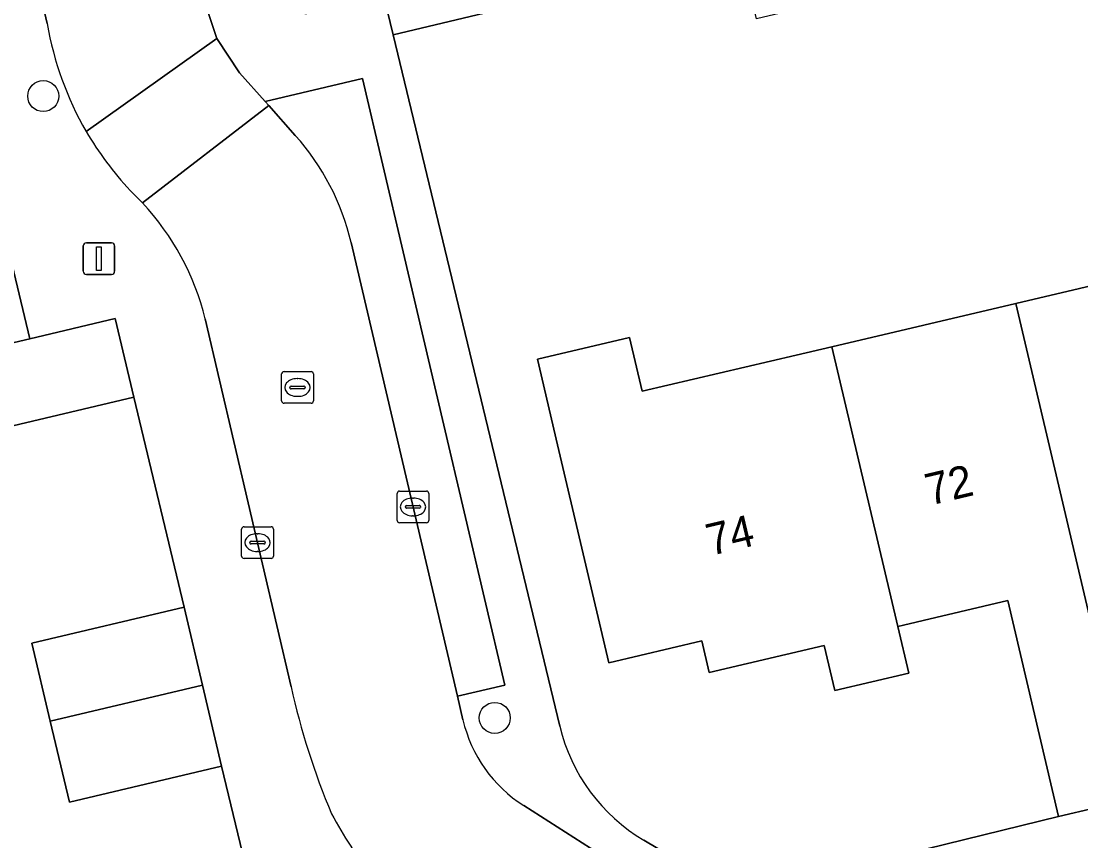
# Model space of a CAD drawing. Extents: x 158472 to 159562, y 388525 to 389606.
# Drawn here: x 159352.04 to 159385.47, y 388689.94 to 388715.8 of the extents above; entities that cross this region are included whole.
import ezdxf

# ---------------------------------------------------------------- set-up
doc = ezdxf.new("R2010")
doc.units = 0
for name, color, linetype in [('IMGEO_Boom', 7, 'Continuous'), ('IMGEO_Erf', 7, 'Continuous'), ('IMGEO_Kolk', 7, 'Continuous'), ('IMGEO_Lichtmast', 7, 'Continuous'), ('IMGEO_Pand', 7, 'Continuous'), ('IMGEO_Pand_nummerreeks', 7, 'Continuous'), ('IMGEO_Parkeervlak_open', 7, 'Continuous'), ('IMGEO_Rijbaan_lokaal_open', 7, 'Continuous'), ('IMGEO_Rioolput', 7, 'Continuous'), ('IMGEO_Voetpad_open', 7, 'Continuous')]:
    doc.layers.add(name, color=color, linetype=linetype)

msp = doc.modelspace()

# ---------------------------------------------------------------- linework, layer by layer
at = {"layer": 'IMGEO_Boom'}
for centre in [(159352.735, 388713.436), (159366.981, 388693.819)]:
    msp.add_circle(centre, 0.489, dxfattribs=at)
at = {"layer": 'IMGEO_Erf'}
for points in [[(159388.792, 388721.352), (159376.802, 388718.484), (159377.047, 388717.461), (159376.752, 388716.236), (159375.244, 388715.875), (159374.737, 388717.99), (159363.775, 388715.367), (159369.032, 388693.557)], [(159350.199, 388705.28), (159352.313, 388705.78), (159348.937, 388719.879)], [(159371.687, 388689.958), (159374.616, 388688.218), (159384.774, 388690.709), (159383.175, 388697.518), (159380.897, 388696.983), (159379.879, 388696.744), (159379.701, 388696.702), (159380.05, 388695.227), (159377.716, 388694.679), (159377.38, 388696.106), (159373.751, 388695.253), (159373.516, 388696.252), (159370.576, 388695.561), (159368.961, 388702.438), (159368.326, 388705.142), (159371.229, 388705.823), (159371.628, 388704.124), (159376.496, 388705.268), (159377.613, 388705.53), (159383.428, 388706.896), (159389.271, 388708.269)], [(159351.427, 388680.821), (159355.767, 388681.828), (159355.401, 388683.377), (159360.241, 388684.521), (159359.993, 388685.549), (159358.363, 388692.298), (159353.559, 388691.163), (159352.955, 388693.716), (159352.373, 388696.176), (159357.177, 388697.311), (159355.595, 388703.935), (159350.786, 388702.799)]]:
    msp.add_lwpolyline(points, dxfattribs=at)
msp.add_arc((159374.622, 388694.902), 5.749, 193.5265, 239.3063, dxfattribs=at)
at = {"layer": 'IMGEO_Kolk'}
for p, q in [((159363.901, 388700.049), (159363.901, 388700.901)), ((159363.976, 388700.975), (159364.828, 388700.975)), ((159364.902, 388700.901), (159364.902, 388700.049)), ((159364.203, 388700.518), (159364.601, 388700.518)), ((159364.389, 388700.755), (159364.414, 388700.755)), ((159364.16, 388700.469), (159364.16, 388700.481)), ((159364.598, 388700.432), (159364.2, 388700.432)), ((159364.412, 388700.195), (159364.387, 388700.195)), ((159364.644, 388700.481), (159364.644, 388700.469)), ((159359.07, 388699.849), (159359.922, 388699.849)), ((159364.828, 388699.975), (159363.976, 388699.975)), ((159358.995, 388698.923), (159358.995, 388699.775)), ((159359.483, 388699.629), (159359.508, 388699.629)), ((159359.996, 388699.775), (159359.996, 388698.923)), ((159359.254, 388699.343), (159359.254, 388699.355)), ((159359.692, 388699.306), (159359.294, 388699.306)), ((159359.297, 388699.392), (159359.695, 388699.392)), ((159359.738, 388699.355), (159359.738, 388699.343)), ((159359.922, 388698.849), (159359.07, 388698.849)), ((159359.506, 388699.069), (159359.481, 388699.069))]:
    msp.add_line(p, q, dxfattribs=at)
for points in [[(159363.901, 388700.049), (159363.901, 388700.901)], [(159363.976, 388700.975), (159364.828, 388700.975)], [(159364.902, 388700.901), (159364.902, 388700.049)], [(159359.07, 388699.849), (159359.922, 388699.849)], [(159364.828, 388699.975), (159363.976, 388699.975)], [(159358.995, 388698.923), (159358.995, 388699.775)], [(159359.996, 388699.775), (159359.996, 388698.923)], [(159359.922, 388698.849), (159359.07, 388698.849)]]:
    msp.add_lwpolyline(points, dxfattribs=at)
for centre, radius, start, end in [((159363.978, 388700.899), 0.0765, 91.552, 178.448), ((159363.978, 388700.899), 0.0765, 91.552, 178.448), ((159364.826, 388700.899), 0.0765, 1.552, 88.448), ((159364.826, 388700.899), 0.0765, 1.552, 88.448), ((159364.2, 388700.478), 0.0403, 85.8775, 175.7526), ((159364.605, 388700.48), 0.0386, 1.7309, 96.639), ((159364.197, 388700.468), 0.0366, 178.938, 274.7102), ((159364.601, 388700.475), 0.043, 264.8664, 352.4533), ((159359.072, 388699.773), 0.0765, 91.552, 178.448), ((159359.072, 388699.773), 0.0765, 91.552, 178.448), ((159359.92, 388699.773), 0.0765, 1.552, 88.448), ((159359.92, 388699.773), 0.0765, 1.552, 88.448), ((159363.978, 388700.051), 0.0765, 181.552, 268.448), ((159363.978, 388700.051), 0.0765, 181.552, 268.448), ((159364.826, 388700.051), 0.0765, 271.552, 358.448), ((159364.826, 388700.051), 0.0765, 271.552, 358.448), ((159359.294, 388699.352), 0.0403, 85.8775, 175.7526), ((159359.291, 388699.342), 0.0366, 178.938, 274.7102), ((159359.695, 388699.349), 0.043, 264.8664, 352.4533), ((159359.699, 388699.354), 0.0386, 1.7309, 96.639), ((159359.072, 388698.925), 0.0765, 181.552, 268.448), ((159359.072, 388698.925), 0.0765, 181.552, 268.448), ((159359.92, 388698.925), 0.0765, 271.552, 358.448), ((159359.92, 388698.925), 0.0765, 271.552, 358.448)]:
    msp.add_arc(centre, radius, start, end, dxfattribs=at)
for centre, major_axis, ratio, start_param, end_param in [((159364.388, 388700.475), (-0.387, 0.002), 0.722429, 4.712389, 7.853982), ((159364.413, 388700.475), (-0.39, 0.002), 0.717154, 1.570796, 4.712389), ((159359.482, 388699.349), (-0.387, 0.002), 0.722429, 4.712389, 7.853982), ((159359.507, 388699.349), (-0.39, 0.002), 0.717154, 1.570796, 4.712389)]:
    msp.add_ellipse(centre, major_axis=major_axis, ratio=ratio, start_param=start_param, end_param=end_param, dxfattribs=at)
at = {"layer": 'IMGEO_Lichtmast'}
for p, q in [((159353.997, 388707.908), (159353.997, 388708.708)), ((159353.997, 388708.708), (159353.997, 388707.908)), ((159354.097, 388708.808), (159354.887, 388708.808)), ((159354.887, 388708.808), (159354.097, 388708.808)), ((159354.987, 388708.708), (159354.987, 388707.908)), ((159354.987, 388707.908), (159354.987, 388708.708)), ((159354.887, 388707.808), (159354.097, 388707.808)), ((159354.097, 388707.808), (159354.887, 388707.808))]:
    msp.add_line(p, q, dxfattribs=at)
msp.add_lwpolyline([(159354.417, 388708.683), (159354.567, 388708.683), (159354.567, 388707.933), (159354.417, 388707.933), (159354.417, 388708.683)], dxfattribs=at)
for centre, start, end in [((159354.097, 388708.708), 90, 180), ((159354.097, 388708.708), 90, 180), ((159354.887, 388708.708), 0, 90), ((159354.887, 388708.708), 360, 90), ((159354.097, 388707.908), 180, 270), ((159354.097, 388707.908), 180, 270), ((159354.887, 388707.908), 270, 0), ((159354.887, 388707.908), 270, 0)]:
    msp.add_arc(centre, 0.1, start, end, dxfattribs=at)
at = {"layer": 'IMGEO_Pand'}
for points in [[(159391.339, 388699.456), (159389.271, 388708.269), (159383.428, 388706.896), (159387.108, 388691.257), (159389.445, 388691.806), (159387.841, 388698.634)], [(159383.428, 388706.896), (159377.613, 388705.53), (159379.701, 388696.702), (159379.879, 388696.744), (159380.897, 388696.983), (159383.175, 388697.518), (159384.774, 388690.709), (159387.108, 388691.257)], [(159350.786, 388702.799), (159355.595, 388703.935), (159355.008, 388706.417), (159352.313, 388705.78), (159350.199, 388705.28)], [(159377.613, 388705.53), (159376.496, 388705.268), (159371.628, 388704.124), (159371.229, 388705.823), (159368.326, 388705.142), (159368.961, 388702.438), (159370.576, 388695.561), (159373.516, 388696.252), (159373.751, 388695.253), (159377.38, 388696.106), (159377.716, 388694.679), (159380.05, 388695.227), (159379.701, 388696.702)], [(159352.955, 388693.716), (159357.76, 388694.848), (159357.177, 388697.311), (159352.373, 388696.176)], [(159352.955, 388693.716), (159353.559, 388691.163), (159358.363, 388692.298), (159357.76, 388694.848)]]:
    msp.add_lwpolyline(points, close=True, dxfattribs=at)
at = {"layer": 'IMGEO_Parkeervlak_open'}
msp.add_lwpolyline([(159362.448, 388708.815), (159365.802, 388694.503), (159367.295, 388694.853), (159362.811, 388713.987), (159359.734, 388713.266), (159359.848, 388713.139), (159360.689, 388712.198)], dxfattribs=at)
msp.add_arc((159354.943, 388707.061), 7.707, 13.1511, 41.7935, dxfattribs=at)
at = {"layer": 'IMGEO_Rijbaan_lokaal_open'}
for points in [[(159354.085, 388712.322), (159358.217, 388715.255), (159357.946, 388716.038), (159356.636, 388721.468), (159353.167, 388735.849), (159349.928, 388749.529), (159345.067, 388748.379), (159347.681, 388737.664), (159351.743, 388720.458), (159352.861, 388715.724)], [(159355.478, 388710.458), (159355.868, 388710.067), (159359.848, 388713.139), (159359.734, 388713.266), (159358.927, 388714.169), (159358.217, 388715.255), (159354.085, 388712.322)], [(159360.689, 388712.198), (159359.848, 388713.139), (159355.868, 388710.067)], [(159365.977, 388693.758), (159365.802, 388694.503), (159362.448, 388708.815)], [(159357.847, 388706.409), (159360.556, 388694.803)], [(159373.157, 388687.693), (159367.894, 388691.052)]]:
    msp.add_lwpolyline(points, dxfattribs=at)
for centre, radius, start, end in [((159362.985, 388717.445), 10.269, 189.6493, 209.927), ((159363.53, 388717.928), 10.983, 210.6905, 222.8523), ((159354.943, 388707.061), 7.707, 13.1511, 41.7935), ((159349.783, 388704.41), 8.308, 13.9191, 42.9082), ((159382.909, 388699.713), 22.886, 192.3889, 202.9396), ((159370.26, 388694.76), 4.398, 193.1682, 237.4613), ((159372.413, 388696.337), 11.944, 207.6538, 219.0425)]:
    msp.add_arc(centre, radius, start, end, dxfattribs=at)
at = {"layer": 'IMGEO_Rioolput'}
for p, q in [((159360.257, 388703.818), (159360.257, 388704.67)), ((159360.332, 388704.744), (159361.184, 388704.744)), ((159360.745, 388704.524), (159360.77, 388704.524)), ((159361.258, 388704.67), (159361.258, 388703.818)), ((159360.516, 388704.238), (159360.516, 388704.25)), ((159360.954, 388704.201), (159360.556, 388704.201)), ((159360.559, 388704.287), (159360.957, 388704.287)), ((159361, 388704.25), (159361, 388704.238)), ((159360.768, 388703.964), (159360.743, 388703.964)), ((159361.184, 388703.744), (159360.332, 388703.744))]:
    msp.add_line(p, q, dxfattribs=at)
for points in [[(159360.257, 388703.818), (159360.257, 388704.67)], [(159360.332, 388704.744), (159361.184, 388704.744)], [(159361.258, 388704.67), (159361.258, 388703.818)], [(159361.184, 388703.744), (159360.332, 388703.744)]]:
    msp.add_lwpolyline(points, dxfattribs=at)
for centre, radius, start, end in [((159360.334, 388704.668), 0.0765, 91.552, 178.448), ((159360.334, 388704.668), 0.0765, 91.552, 178.448), ((159361.182, 388704.668), 0.0765, 1.552, 88.448), ((159361.182, 388704.668), 0.0765, 1.552, 88.448), ((159360.556, 388704.247), 0.0403, 85.8775, 175.7526), ((159360.553, 388704.237), 0.0366, 178.938, 274.7102), ((159360.957, 388704.244), 0.043, 264.8664, 352.4533), ((159360.961, 388704.249), 0.0386, 1.7309, 96.639), ((159360.334, 388703.82), 0.0765, 181.552, 268.448), ((159360.334, 388703.82), 0.0765, 181.552, 268.448), ((159361.182, 388703.82), 0.0765, 271.552, 358.448), ((159361.182, 388703.82), 0.0765, 271.552, 358.448)]:
    msp.add_arc(centre, radius, start, end, dxfattribs=at)
for centre, major_axis, ratio, start_param, end_param in [((159360.744, 388704.244), (-0.387, 0.002), 0.722429, 4.712389, 7.853982), ((159360.769, 388704.244), (-0.39, 0.002), 0.717154, 1.570796, 4.712389)]:
    msp.add_ellipse(centre, major_axis=major_axis, ratio=ratio, start_param=start_param, end_param=end_param, dxfattribs=at)
at = {"layer": 'IMGEO_Voetpad_open'}
for points in [[(159352.861, 388715.724), (159351.743, 388720.458), (159347.681, 388737.664), (159345.067, 388748.379), (159344.671, 388750), (159344.308, 388751.488), (159342.517, 388758.824), (159342.032, 388758.698), (159341.291, 388761.308), (159340.786, 388762.115), (159337.308, 388761.053)], [(159339.314, 388759.84), (159341.724, 388750), (159348.937, 388719.879), (159352.313, 388705.78), (159355.008, 388706.417), (159355.595, 388703.935), (159357.177, 388697.311), (159357.76, 388694.848), (159358.363, 388692.298), (159359.993, 388685.549), (159362.819, 388686.053), (159363.022, 388686.186), (159363.747, 388686.358)], [(159347.919, 388758.008), (159349.19, 388752.643), (159349.816, 388750), (159349.928, 388749.529), (159353.167, 388735.849), (159356.636, 388721.468), (159357.946, 388716.038), (159358.217, 388715.255), (159358.927, 388714.169), (159359.734, 388713.266), (159362.811, 388713.987), (159367.295, 388694.853), (159365.802, 388694.503), (159365.977, 388693.758)], [(159369.032, 388693.557), (159363.775, 388715.367), (159363.48, 388716.592), (159361.009, 388716.017), (159360.965, 388716.178), (159359.576, 388722.037), (159357.777, 388721.704), (159355.447, 388731.429), (159352.068, 388745.531)], [(159459.105, 388713.912), (159454.466, 388712.793), (159447.559, 388711.163), (159437.093, 388708.671), (159435.698, 388708.339), (159430.871, 388707.19), (159426.969, 388700.763), (159424.479, 388700.126), (159422.143, 388699.577), (159419.808, 388699.029), (159389.445, 388691.806), (159387.108, 388691.257), (159384.774, 388690.709), (159374.616, 388688.218), (159373.157, 388687.693)], [(159355.868, 388710.067), (159355.478, 388710.458)], [(159360.556, 388694.803), (159357.847, 388706.409)], [(159367.894, 388691.052), (159373.157, 388687.693), (159374.616, 388688.218), (159371.687, 388689.958)]]:
    msp.add_lwpolyline(points, dxfattribs=at)
msp.add_lwpolyline([(159388.792, 388721.352), (159388.491, 388722.61), (159388.458, 388722.747), (159384.796, 388721.87), (159379.919, 388720.703), (159375.543, 388719.656), (159371.191, 388718.629), (159366.367, 388717.473), (159363.436, 388716.778), (159363.48, 388716.592), (159363.775, 388715.367), (159374.737, 388717.99), (159374.721, 388718.058), (159376.786, 388718.552), (159376.802, 388718.484)], close=True, dxfattribs=at)
for centre, radius, start, end in [((159362.985, 388717.445), 10.269, 189.6493, 209.927), ((159363.53, 388717.928), 10.983, 210.6905, 222.8523), ((159349.783, 388704.41), 8.308, 13.9191, 42.9082), ((159382.909, 388699.713), 22.886, 192.3889, 202.9396), ((159370.26, 388694.76), 4.398, 193.1682, 237.4613), ((159374.622, 388694.902), 5.749, 193.5265, 239.3063), ((159372.413, 388696.337), 11.944, 207.6538, 219.0425)]:
    msp.add_arc(centre, radius, start, end, dxfattribs=at)

# ---------------------------------------------------------------- texts
at = {"layer": 'IMGEO_Pand_nummerreeks'}
for s, p in [('72', (159380.701, 388700.514)), ('74', (159373.788, 388698.929))]:
    msp.add_text(s, height=1, rotation=13.3213, dxfattribs=at).set_placement(p)

doc.saveas('drawing.dxf')
